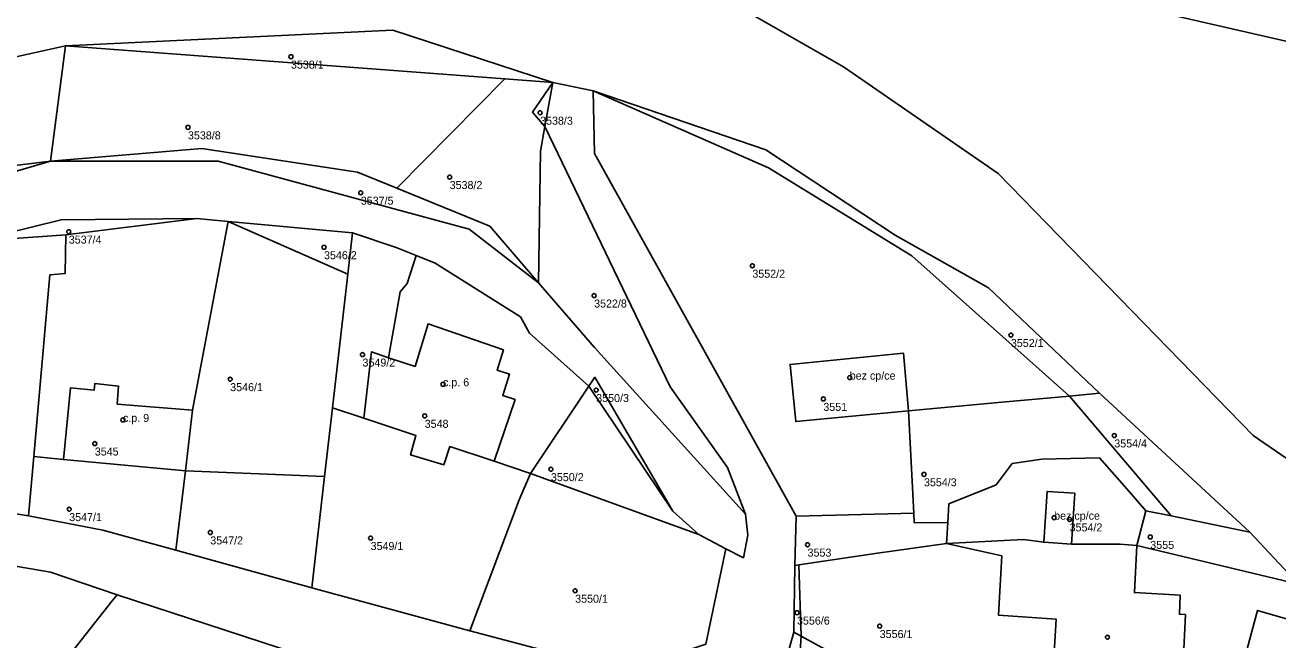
# Model space of a CAD drawing. Extents: x -878211 to -870363, y -1058464 to -1052522.
# Drawn here: x -876248.4 to -876091.8, y -1054979.5 to -1054902.7 of the extents above; entities that cross this region are included whole.
import ezdxf

# ---------------------------------------------------------------- set-up
doc = ezdxf.new("R2010")
doc.units = 0
for name, color, linetype in [('Definiční body', 7, 'Continuous'), ('Polygon budovy', 7, 'Continuous'), ('Polygon parcely', 7, 'Continuous')]:
    doc.layers.add(name, color=color, linetype=linetype)

msp = doc.modelspace()

# ---------------------------------------------------------------- linework, layer by layer
at = {"layer": 'Definiční body'}
for centre in [(-876215.15, -1054906.68994), (-876184.02, -1054913.68994), (-876228.02, -1054915.51994), (-876195.32, -1054921.72994), (-876206.43, -1054923.67994), (-876242.91, -1054928.53994), (-876211.02, -1054930.48994), (-876157.5, -1054932.79994), (-876177.27, -1054936.51994), (-876125.2, -1054941.44994), (-876206.21, -1054943.88994), (-876222.74, -1054946.95994), (-876196.15, -1054947.58994), (-876145.33, -1054946.75994), (-876177.01, -1054948.31994), (-876148.63, -1054949.42994), (-876236.14, -1054952.04994), (-876198.44, -1054951.53994), (-876112.28, -1054953.98994), (-876239.66, -1054954.99994), (-876182.67, -1054958.19994), (-876136.06, -1054958.83994), (-876242.86, -1054963.18994), (-876119.79, -1054964.24994), (-876117.86, -1054964.46994), (-876225.23, -1054966.09994), (-876107.78, -1054966.65994), (-876205.2, -1054966.79994), (-876150.6, -1054967.61994), (-876179.64, -1054973.37994), (-876151.92, -1054976.10994), (-876141.59, -1054977.78994), (-876113.13, -1054979.16994)]:
    msp.add_circle(centre, 0.25, dxfattribs=at)
at = {"layer": 'Polygon budovy'}
for points in [[(-876206.04, -1054951.84), (-876199.54, -1054953.99), (-876200.23, -1054956.39), (-876196.03, -1054957.65), (-876195.28, -1054955.38), (-876189.74, -1054957.21), (-876187.15, -1054949.5), (-876188.69, -1054949), (-876187.86, -1054946.32), (-876189.37, -1054945.85), (-876188.6, -1054943.3), (-876197.99, -1054940.04), (-876199.64, -1054945.36), (-876202.95, -1054944.27), (-876205.09, -1054943.56)], [(-876152.79, -1054945.11), (-876152.08, -1054952.24), (-876137.98, -1054950.91), (-876138.61, -1054943.72)], [(-876243.55, -1054956.97), (-876228.32, -1054958.4), (-876227.45, -1054950.82), (-876236.86, -1054950.06), (-876236.68, -1054947.82), (-876239.65, -1054947.49), (-876239.74, -1054948.33), (-876242.7, -1054948.04)], [(-876117.63, -1054967.56), (-876117.22, -1054961.19), (-876120.68, -1054960.97), (-876121.09, -1054967.32)]]:
    msp.add_lwpolyline(points, close=True, dxfattribs=at)
at = {"layer": 'Polygon parcely'}
for points in [[(-875974.99, -1054901.41), (-876001.72, -1054892.47), (-876015.02, -1054891.04), (-876015.64, -1054893.83), (-876018.23, -1054921.34), (-876125.04, -1054896.88), (-876134.69, -1054888.76), (-876137.52, -1054886.38), (-876144.48, -1054886.15), (-876152.96, -1054886.86), (-876157.37, -1054888.23), (-876173.39, -1054897.42), (-876157.48, -1054901.46), (-876146.13, -1054907.97), (-876126.77, -1054921.27), (-876094.91, -1054953.97), (-876082.57, -1054962.49), (-876065.74, -1054970.53), (-876029.77, -1054972.51), (-876005.75, -1054971.06), (-875977.32, -1054976.08)], [(-875977.32, -1054976.08), (-876005.75, -1054971.06), (-876029.77, -1054972.51), (-876065.74, -1054970.53), (-876082.57, -1054962.49), (-876094.91, -1054953.97), (-876126.77, -1054921.27), (-876146.13, -1054907.97), (-876157.48, -1054901.46), (-876173.39, -1054897.42), (-876178.26, -1054895.56), (-876195.87, -1054888.11), (-876204.52, -1054889.32), (-876212.02, -1054889.19), (-876283, -1054897.41)], [(-876262.86, -1054909.66), (-876243.34, -1054905.33), (-876202.42, -1054903.37), (-876182.41, -1054909.92), (-876177.39, -1054910.96), (-876155.83, -1054918.33), (-876139.66, -1054928.98), (-876127.99, -1054935.55), (-876114.13, -1054948.72), (-876095.32, -1054966.04), (-876089.25, -1054972.56), (-876084.93, -1054977.21), (-876082.99, -1054977.72), (-876062.33, -1054983.11), (-876055.99, -1054984.68), (-876051.39, -1054986.14), (-875998.96, -1054984.29), (-875978.7, -1054987.87), (-875906.55, -1055032.87), (-875902.45, -1055033.95), (-875848.87, -1055050.05), (-875834.65, -1055076.69), (-875824, -1055089.28), (-875807.56, -1055091.63)], [(-876158.32, -1054999.97), (-876152.32, -1054978.56), (-876152.19, -1054970.22), (-876152.03, -1054964.05), (-876177.22, -1054918.76), (-876177.39, -1054910.96), (-876182.41, -1054909.92), (-876183.42, -1054915.39), (-876167.76, -1054947.9), (-876160.61, -1054957.97), (-876158.37, -1054963.83), (-876158.06, -1054966.44), (-876158.61, -1054969.26), (-876160.81, -1054968.12), (-876163.32, -1054980.03)], [(-876254.17, -1054929.61), (-876243.87, -1054927.05), (-876226.91, -1054926.9), (-876223.01, -1054927.26), (-876207.45, -1054928.69), (-876202.02, -1054930.5), (-876199.5, -1054931.5), (-876197.12, -1054932.45), (-876186.46, -1054939.19), (-876185.36, -1054941.21), (-876177.92, -1054947.84), (-876177.17, -1054946.71), (-876167.44, -1054963.42), (-876164.19, -1054966.37), (-876160.81, -1054968.12), (-876158.61, -1054969.26), (-876158.06, -1054966.44), (-876158.37, -1054963.83), (-876177.21, -1054942.99), (-876184.22, -1054934.91), (-876192.89, -1054928.23), (-876224.24, -1054919.75), (-876245.21, -1054919.74), (-876284.35, -1054931.17)], [(-876285.26, -1054964.19), (-876245.2, -1054971.07), (-876236.87, -1054973.88), (-876212.05, -1054982.01), (-876176.22, -1054992.51), (-876169.19, -1055002.37), (-876164.53, -1055008.9), (-876166.19, -1054985.05), (-876168.91, -1054984.41), (-876173.38, -1054983.37), (-876177.34, -1054982.44), (-876192.82, -1054978.37), (-876212.54, -1054973.01), (-876229.54, -1054968.31), (-876238.66, -1054965.79), (-876247.95, -1054964.03), (-876267.26, -1054960.95)], [(-876275.67, -1055042.1), (-876243.04, -1055042.76), (-876242.26, -1055011.34), (-876242.95, -1054999.62), (-876251.72, -1054992.65), (-876245.51, -1054984.81), (-876237.48, -1054974.65), (-876236.87, -1054973.88), (-876245.2, -1054971.07), (-876285.26, -1054964.19)], [(-876089.25, -1054972.56), (-876109.46, -1054967.74), (-876109.76, -1054973.6), (-876104.06, -1054973.91), (-876104.13, -1054976.31), (-876103.39, -1054976.34), (-876103.91, -1054987.52), (-876120.07, -1054986.02), (-876119.52, -1054976.93), (-876126.76, -1054976.42), (-876126.34, -1054969.03), (-876133.24, -1054967.48), (-876141.85, -1054968.66), (-876151.7, -1054970.15), (-876151.42, -1054979.05), (-876120.67, -1054995.87), (-876119.06, -1054991.14), (-876115.77, -1054992.27), (-876113.8, -1054987.85), (-876111.46, -1054988.9), (-876111.07, -1054987.72), (-876099.15, -1054993.44), (-876094.37, -1054975.83), (-876083.43, -1054979.02)]]:
    msp.add_lwpolyline(points, dxfattribs=at)
for points in [[(-876018.23, -1054921.34), (-876015.64, -1054893.83), (-876041.82, -1054886.07), (-876083.69, -1054888.22), (-876133.26, -1054888.74), (-876134.69, -1054888.76), (-876125.04, -1054896.88)], [(-876182.41, -1054909.92), (-876202.42, -1054903.37), (-876243.34, -1054905.33), (-876188.41, -1054909.47)], [(-876245.21, -1054919.74), (-876243.34, -1054905.33), (-876262.86, -1054909.66), (-876291.78, -1054906.9), (-876286.97, -1054928.17), (-876264.63, -1054922.12)], [(-876226.29, -1054918.15), (-876206.83, -1054921.09), (-876201.91, -1054923.11), (-876188.41, -1054909.47), (-876243.34, -1054905.33), (-876245.21, -1054919.74)], [(-876201.91, -1054923.11), (-876190.32, -1054927.87), (-876184.22, -1054934.91), (-876183.99, -1054918.47), (-876183.42, -1054915.39), (-876184.96, -1054913.63), (-876182.41, -1054909.92), (-876188.41, -1054909.47)], [(-876183.42, -1054915.39), (-876182.41, -1054909.92), (-876184.96, -1054913.63)], [(-876177.39, -1054910.96), (-876155.5, -1054920.55), (-876137.58, -1054931.55), (-876117.89, -1054949.07), (-876114.13, -1054948.72), (-876127.99, -1054935.55), (-876139.66, -1054928.98), (-876155.83, -1054918.33)], [(-876152.03, -1054964.05), (-876137.34, -1054963.7), (-876137.98, -1054950.91), (-876126.32, -1054949.84), (-876117.89, -1054949.07), (-876137.58, -1054931.55), (-876155.5, -1054920.55), (-876177.39, -1054910.96), (-876177.22, -1054918.76)], [(-876177.21, -1054942.99), (-876158.37, -1054963.83), (-876160.61, -1054957.97), (-876167.76, -1054947.9), (-876183.42, -1054915.39), (-876183.99, -1054918.47), (-876184.22, -1054934.91)], [(-876201.91, -1054923.11), (-876206.83, -1054921.09), (-876226.29, -1054918.15), (-876245.21, -1054919.74), (-876224.24, -1054919.75), (-876192.89, -1054928.23), (-876184.22, -1054934.91), (-876190.32, -1054927.87)], [(-876245.21, -1054919.74), (-876264.63, -1054922.12), (-876286.97, -1054928.17), (-876294.48, -1054932.58), (-876284.35, -1054931.17)], [(-876243.27, -1054928.94), (-876226.91, -1054926.9), (-876243.87, -1054927.05), (-876254.17, -1054929.61), (-876250.92, -1054929.47)], [(-876226.91, -1054926.9), (-876243.27, -1054928.94), (-876243.38, -1054933.76), (-876245.27, -1054933.93), (-876247.29, -1054956.62), (-876243.55, -1054956.97), (-876228.32, -1054958.4), (-876227.45, -1054950.82), (-876223.01, -1054927.26)], [(-876210.94, -1054959.09), (-876209.96, -1054950.54), (-876208.04, -1054933.84), (-876223.01, -1054927.26), (-876227.45, -1054950.82), (-876228.32, -1054958.4)], [(-876207.45, -1054928.69), (-876223.01, -1054927.26), (-876208.04, -1054933.84)], [(-876207.45, -1054928.69), (-876208.04, -1054933.84), (-876209.96, -1054950.54), (-876206.04, -1054951.84), (-876205.09, -1054943.56), (-876202.95, -1054944.27), (-876201.52, -1054936.06), (-876200.62, -1054935.01), (-876199.5, -1054931.5), (-876202.02, -1054930.5)], [(-876250.92, -1054929.47), (-876254.17, -1054929.61), (-876264.85, -1054930.05), (-876266.13, -1054942.96), (-876266.5, -1054947.38), (-876266.2, -1054947.4), (-876266.83, -1054955.43), (-876267.26, -1054960.95), (-876247.95, -1054964.03), (-876247.29, -1054956.62), (-876245.27, -1054933.93), (-876243.38, -1054933.76), (-876243.27, -1054928.94)], [(-876185.22, -1054958.74), (-876177.92, -1054947.84), (-876185.36, -1054941.21), (-876186.46, -1054939.19), (-876197.12, -1054932.45), (-876199.5, -1054931.5), (-876200.62, -1054935.01), (-876201.52, -1054936.06), (-876202.95, -1054944.27), (-876205.09, -1054943.56), (-876206.04, -1054951.84), (-876199.54, -1054953.99), (-876200.23, -1054956.39), (-876196.03, -1054957.65), (-876195.28, -1054955.38), (-876189.74, -1054957.21)], [(-876137.98, -1054950.91), (-876138.61, -1054943.72), (-876152.79, -1054945.11), (-876152.08, -1054952.24)], [(-876137.98, -1054950.91), (-876152.08, -1054952.24), (-876152.79, -1054945.11), (-876138.61, -1054943.72)], [(-876177.92, -1054947.84), (-876167.44, -1054963.42), (-876177.17, -1054946.71)], [(-876167.44, -1054963.42), (-876177.92, -1054947.84), (-876185.22, -1054958.74), (-876164.19, -1054966.37)], [(-876137.98, -1054950.91), (-876137.34, -1054963.7), (-876137.28, -1054964.91), (-876133.08, -1054964.85), (-876132.93, -1054962.52), (-876127.04, -1054960.15), (-876125.03, -1054957.47), (-876121.35, -1054956.95), (-876114.13, -1054956.77), (-876110.42, -1054961), (-876108.33, -1054963.38), (-876105.15, -1054964.03), (-876117.89, -1054949.07), (-876126.32, -1054949.84)], [(-876095.32, -1054966.04), (-876114.13, -1054948.72), (-876117.89, -1054949.07), (-876105.15, -1054964.03)], [(-876206.04, -1054951.84), (-876209.96, -1054950.54), (-876210.94, -1054959.09), (-876212.54, -1054973.01), (-876192.82, -1054978.37), (-876186.64, -1054962), (-876185.22, -1054958.74), (-876189.74, -1054957.21), (-876195.28, -1054955.38), (-876196.03, -1054957.65), (-876200.23, -1054956.39), (-876199.54, -1054953.99)], [(-876247.95, -1054964.03), (-876238.66, -1054965.79), (-876229.54, -1054968.31), (-876228.32, -1054958.4), (-876243.55, -1054956.97), (-876247.29, -1054956.62)], [(-876132.93, -1054962.52), (-876133.08, -1054964.85), (-876133.24, -1054967.48), (-876123.64, -1054966.96), (-876121.09, -1054967.32), (-876117.63, -1054967.56), (-876111.56, -1054967.55), (-876109.46, -1054967.74), (-876108.33, -1054963.38), (-876110.42, -1054961), (-876114.13, -1054956.77), (-876121.35, -1054956.95), (-876125.03, -1054957.47), (-876127.04, -1054960.15)], [(-876210.94, -1054959.09), (-876228.32, -1054958.4), (-876229.54, -1054968.31), (-876212.54, -1054973.01)], [(-876192.82, -1054978.37), (-876177.34, -1054982.44), (-876173.38, -1054983.37), (-876163.32, -1054980.03), (-876160.81, -1054968.12), (-876164.19, -1054966.37), (-876185.22, -1054958.74), (-876186.64, -1054962)], [(-876151.7, -1054970.15), (-876141.85, -1054968.66), (-876133.24, -1054967.48), (-876133.08, -1054964.85), (-876137.28, -1054964.91), (-876137.34, -1054963.7), (-876152.03, -1054964.05), (-876152.19, -1054970.22)], [(-876108.33, -1054963.38), (-876109.46, -1054967.74), (-876089.25, -1054972.56), (-876095.32, -1054966.04), (-876105.15, -1054964.03)], [(-876111.56, -1054967.55), (-876117.63, -1054967.56), (-876121.09, -1054967.32), (-876123.64, -1054966.96), (-876133.24, -1054967.48), (-876126.34, -1054969.03), (-876126.76, -1054976.42), (-876119.52, -1054976.93), (-876120.07, -1054986.02), (-876103.91, -1054987.52), (-876103.39, -1054976.34), (-876104.13, -1054976.31), (-876104.06, -1054973.91), (-876109.76, -1054973.6), (-876109.46, -1054967.74)], [(-876152.32, -1054978.56), (-876151.42, -1054979.05), (-876151.7, -1054970.15), (-876152.19, -1054970.22)], [(-876230.61, -1055019.14), (-876225.89, -1055023.06), (-876221.26, -1055017.49), (-876216.66, -1055021.3), (-876202.64, -1055032.79), (-876197.32, -1055029.35), (-876182.5, -1055017.11), (-876202.1, -1055003.26), (-876211.84, -1054995.38), (-876218.33, -1054990.08), (-876212.05, -1054982.01), (-876236.87, -1054973.88), (-876237.48, -1054974.65), (-876245.51, -1054984.81), (-876251.72, -1054992.65), (-876242.95, -1054999.62), (-876226.09, -1055013.5)], [(-876089.29, -1054996.25), (-876083.43, -1054979.02), (-876094.37, -1054975.83), (-876099.15, -1054993.44)], [(-876152.32, -1054978.56), (-876158.32, -1054999.97), (-876156.39, -1055001.61), (-876151.83, -1054985.19), (-876151.42, -1054979.05)], [(-876126.23, -1055029.14), (-876119.47, -1055012.84), (-876125.7, -1055010.71), (-876120.67, -1054995.87), (-876151.42, -1054979.05), (-876151.83, -1054985.19), (-876156.39, -1055001.61), (-876146.41, -1055010.04), (-876137.56, -1055018.26)]]:
    msp.add_lwpolyline(points, close=True, dxfattribs=at)

# ---------------------------------------------------------------- texts
at = {"layer": 'Definiční body'}
for s, p in [('3538/1', (-876215.15, -1054908.179)), ('3538/3', (-876184.02, -1054915.179)), ('3538/8', (-876228.02, -1054917.009)), ('3538/2', (-876195.32, -1054923.219)), ('3537/5', (-876206.43, -1054925.169)), ('3537/4', (-876242.91, -1054930.029)), ('3546/2', (-876211.02, -1054931.979)), ('3552/2', (-876157.5, -1054934.289)), ('3522/8', (-876177.27, -1054938.009)), ('3552/1', (-876125.2, -1054942.939)), ('3549/2', (-876206.21, -1054945.379)), ('bez cp/ce', (-876145.33, -1054947.01)), ('3546/1', (-876222.74, -1054948.449)), ('c.p. 6', (-876196.15, -1054947.84)), ('3550/3', (-876177.01, -1054949.809)), ('3551', (-876148.63, -1054950.919)), ('c.p. 9', (-876236.14, -1054952.3)), ('3548', (-876198.44, -1054953.029)), ('3554/4', (-876112.28, -1054955.479)), ('3545', (-876239.66, -1054956.489)), ('3550/2', (-876182.67, -1054959.689)), ('3554/3', (-876136.06, -1054960.329)), ('3547/1', (-876242.86, -1054964.679)), ('bez cp/ce', (-876119.79, -1054964.5)), ('3554/2', (-876117.86, -1054965.959)), ('3547/2', (-876225.23, -1054967.589)), ('3549/1', (-876205.2, -1054968.289)), ('3555', (-876107.78, -1054968.149)), ('3553', (-876150.6, -1054969.109)), ('3550/1', (-876179.64, -1054974.869)), ('3556/6', (-876151.92, -1054977.599)), ('3556/1', (-876141.59, -1054979.279))]:
    msp.add_text(s, height=0.999996, dxfattribs=at).set_placement(p)

doc.saveas('drawing.dxf')
